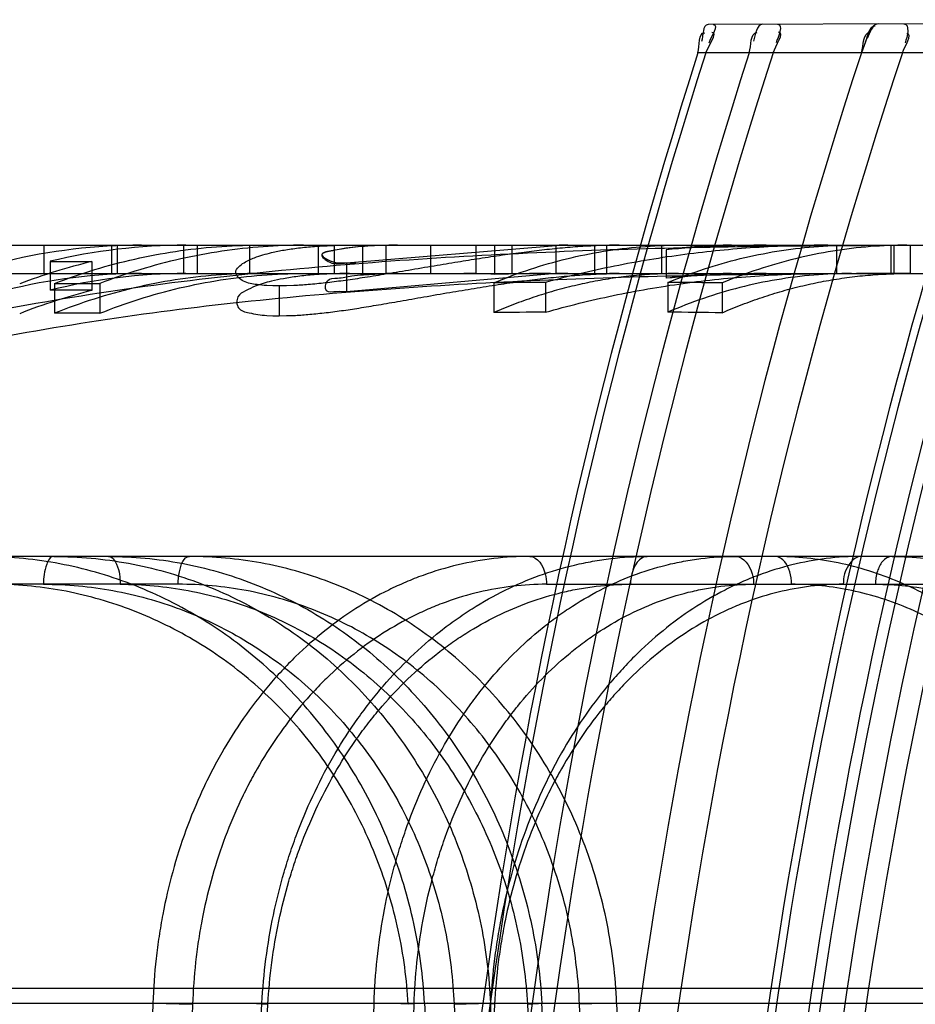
# Model space of a CAD drawing. Header units: millimetres. Extents: x 0 to 297, y 0 to 210.
# Tile 319 of 499: x 144.4061 to 144.4725, y 160.0682 to 160.1413. Entities that reach past the tile are written whole.
import ezdxf

# ---------------------------------------------------------------- set-up
doc = ezdxf.new("R2010")
doc.units = ezdxf.units.MM
doc.header["$LTSCALE"] = 16.335
doc.layers.add('INTFCLR_144815', color=7, linetype='CONTINUOUS')
doc.layers.add('INTFCLR_72935', color=7, linetype='CONTINUOUS')

msp = doc.modelspace()

# ---------------------------------------------------------------- linework, layer by layer
at = {"layer": 'INTFCLR_144815', "color": 9, "linetype": 'Continuous'}
for p, q in [((144.3442525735, 160.1245647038), (144.4721979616, 160.124564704)), ((144.4721979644, 160.1224647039), (144.4721979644, 160.1245647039)), ((144.3739629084, 160.1224647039), (144.6623919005, 160.1224647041)), ((144.6214636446, 160.1014647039), (144.3508172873, 160.1014647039)), ((144.4178340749, 160.099401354), (144.3829537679, 160.099401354)), ((144.445173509, 160.099401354), (144.4852949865, 160.099401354)), ((144.6851018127, 160.0693955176), (144.2883293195, 160.0693955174)), ((144.3158652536, 160.0682964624), (144.6385905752, 160.0682964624)), ((144.4159598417, 160.0682964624), (144.4136429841, 159.9964647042)), ((144.4159598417, 160.0682964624), (144.4189052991, 160.0682232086)), ((144.4189052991, 160.0682232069), (144.4165879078, 159.9964647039)), ((144.4202552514, 159.9964647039), (144.4240532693, 160.0682964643)), ((144.4207080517, 159.9964647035), (144.4244992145, 160.0682232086)), ((144.4236542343, 160.0682898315), (144.4244992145, 160.0682232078)), ((144.4236542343, 160.0682898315), (144.4244992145, 160.0682232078)), ((144.4302337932, 159.9964647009), (144.4323798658, 160.068296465)), ((144.4353492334, 160.0682232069), (144.4323798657, 160.0682964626)), ((144.4332022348, 159.9964647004), (144.4353492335, 160.0682232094)), ((144.4361257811, 160.068296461), (144.4399879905, 159.9979918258)), ((144.4410239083, 160.0682964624), (144.4372960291, 159.9964647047)), ((144.4413172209, 160.0682232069), (144.4375963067, 159.9964647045)), ((144.4383155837, 160.0682232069), (144.4413618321, 159.9964647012)), ((144.4413172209, 160.0682232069), (144.4405760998, 160.0682937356)), ((144.4413172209, 160.0682232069), (144.4405760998, 160.0682937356)), ((144.4440008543, 159.9979918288), (144.4410142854, 160.0682964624)), ((144.4437570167, 160.0682232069), (144.4476865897, 159.9964647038)), ((144.4486793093, 159.9979918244), (144.4448314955, 160.0682964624)), ((144.4505337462, 159.9964647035), (144.4476230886, 160.0682232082)), ((144.4503797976, 160.0682964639), (144.4532337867, 159.9979918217))]:
    msp.add_line(p, q, dxfattribs=at)
at = {"layer": 'INTFCLR_144815', "color": 6, "linetype": 'Continuous'}
for p, q in [((144.4078729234, 160.1245647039), (144.4078729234, 160.1224647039)), ((144.4128797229, 160.1245647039), (144.4128797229, 160.1224647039)), ((144.4133138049, 160.1245647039), (144.4133138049, 160.1224647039)), ((144.4182289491, 160.1245647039), (144.4182289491, 160.1224647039)), ((144.419270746, 160.1224647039), (144.419270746, 160.1245647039)), ((144.4231309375, 160.1245647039), (144.4231309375, 160.1224647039)), ((144.4282304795, 160.1245647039), (144.4282304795, 160.1224647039)), ((144.429436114, 160.1245490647), (144.4302062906, 160.1245631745)), ((144.429436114, 160.1224484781), (144.429436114, 160.1245490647)), ((144.4315228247, 160.1245647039), (144.4315228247, 160.1224647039)), ((144.4332426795, 160.1245551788), (144.4332426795, 160.1224548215)), ((144.4365820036, 160.1224647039), (144.4365820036, 160.1245647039)), ((144.4399544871, 160.1224647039), (144.4399544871, 160.1245647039)), ((144.4413174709, 160.1245647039), (144.4413174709, 160.1224022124)), ((144.4426255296, 160.1224647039), (144.4426255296, 160.1245647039)), ((144.4458978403, 160.1224541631), (144.4458978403, 160.1245545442)), ((144.4487627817, 160.1224647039), (144.4487627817, 160.1245647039)), ((144.4496175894, 160.1245521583), (144.4496175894, 160.1224516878)), ((144.4537447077, 160.1224647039), (144.4537447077, 160.1245647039)), ((144.4540457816, 160.1242216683), (144.4540457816, 160.1221087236)), ((144.4667343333, 160.1224647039), (144.4667343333, 160.1245647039)), ((144.4707612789, 160.1224647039), (144.4707612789, 160.1245647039)), ((144.4709415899, 160.1245647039), (144.4709415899, 160.1224647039)), ((144.4721979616, 160.124564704), (144.4836835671, 160.1245647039)), ((144.4083294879, 160.1233641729), (144.4083294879, 160.1212181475)), ((144.4083294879, 160.1233641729), (144.4114281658, 160.1233641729)), ((144.4114281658, 160.123355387), (144.4114281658, 160.1212090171)), ((144.4303309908, 160.1232478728), (144.4303309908, 160.1210972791)), ((144.4305606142, 160.1224647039), (144.4298353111, 160.1224579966)), ((144.4458978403, 160.1224541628), (144.4303309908, 160.1210972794)), ((144.4086471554, 160.1217282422), (144.4120196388, 160.1217282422)), ((144.4086471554, 160.1217257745), (144.4086471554, 160.1195135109)), ((144.4120196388, 160.1217282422), (144.4120196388, 160.1195160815)), ((144.4253423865, 160.1215465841), (144.4253423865, 160.119326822)), ((144.4412570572, 160.1217699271), (144.4412570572, 160.1195595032)), ((144.4451036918, 160.1218042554), (144.4451036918, 160.1195952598)), ((144.4541793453, 160.1218024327), (144.4541793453, 160.1195933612)), ((144.4582062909, 160.1217631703), (144.4582062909, 160.1195524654)), ((144.4114281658, 160.1212181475), (144.4083294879, 160.1212181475)), ((144.4120196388, 160.1195160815), (144.4086471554, 160.1195160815)), ((144.4363138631, 160.0683029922), (144.4349092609, 160.0682232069)), ((144.4363138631, 160.0683029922), (144.4349092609, 160.0682232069)), ((144.4383155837, 160.0682232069), (144.4410142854, 160.0682964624)), ((144.4437570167, 160.0682232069), (144.4449692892, 160.0682981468)), ((144.4437570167, 160.0682232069), (144.4449692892, 160.0682981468)), ((144.4503797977, 160.0682964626), (144.4476230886, 160.0682232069))]:
    msp.add_line(p, q, dxfattribs=at)
at = {"layer": 'INTFCLR_144815', "color": 7, "linetype": 'Continuous'}
for p, q in [((144.4287459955, 160.1245226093), (144.429436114, 160.1245490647)), ((144.4303309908, 160.1232478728), (144.4458978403, 160.1245545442)), ((144.4496175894, 160.1245521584), (144.4489021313, 160.1245278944)), ((144.4297269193, 160.1232584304), (144.4303309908, 160.1232478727)), ((144.4303309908, 160.1232478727), (144.431011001, 160.1232585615)), ((144.4294361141, 160.1224484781), (144.4287456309, 160.1224210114)), ((144.4489017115, 160.1224264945), (144.4496175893, 160.1224516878)), ((144.4253423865, 160.1215465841), (144.4244085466, 160.1215731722)), ((144.4248589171, 160.121554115), (144.4244085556, 160.1215733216)), ((144.4248589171, 160.121554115), (144.4244085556, 160.1215733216)), ((144.4253423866, 160.121546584), (144.4248589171, 160.121554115)), ((144.4264115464, 160.1215729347), (144.4253423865, 160.1215465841)), ((144.4258676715, 160.1215557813), (144.4253423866, 160.121546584)), ((144.4264115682, 160.1215724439), (144.4258676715, 160.1215557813)), ((144.4264115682, 160.1215724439), (144.4258676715, 160.1215557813)), ((144.4244081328, 160.1193545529), (144.4253423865, 160.119326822)), ((144.4244082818, 160.1193568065), (144.4248586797, 160.1193346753)), ((144.4244082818, 160.1193568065), (144.4248586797, 160.1193346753)), ((144.4248586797, 160.1193346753), (144.4253423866, 160.119326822)), ((144.4253423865, 160.119326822), (144.4260713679, 160.1193423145)), ((144.4253423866, 160.119326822), (144.4258679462, 160.1193364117)), ((144.4258679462, 160.1193364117), (144.4264120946, 160.1193540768)), ((144.4258679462, 160.1193364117), (144.4264120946, 160.1193540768))]:
    msp.add_line(p, q, dxfattribs=at)
at = {"layer": 'INTFCLR_144815', "color": 6, "linetype": 'Continuous'}
for centre, radius, start, end in [((144.4151219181, 160.0814765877), 0.043088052, 90.01207877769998, 103.5355706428), ((144.418419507, 160.0813746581), 0.0431903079, 90.02827435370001, 103.5101733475), ((144.4341189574, 160.0842533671), 0.0403113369, 89.9949212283, 91.245579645), ((144.4467604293, 160.0879428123), 0.036621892, 90.00802661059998, 91.3496648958), ((144.450578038, 160.0877944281), 0.0367702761, 90.005159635, 91.49675003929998), ((144.4614740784, 160.0439529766), 0.0806117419, 89.99398993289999, 95.2872577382), ((144.4589023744, 160.0900172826), 0.034547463, 90.0094727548, 98.08126206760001), ((144.4218786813, 160.0801178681), 0.04448264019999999, 103.5878046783, 110.8142387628), ((144.4151358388, 160.0808100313), 0.0416549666, 90.0316423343, 104.0304306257), ((144.4184079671, 160.080918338), 0.0415462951, 90.01347844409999, 104.0390193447), ((144.4341189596, 160.0836100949), 0.0388546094, 89.9947341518, 91.29228969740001), ((144.4390268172, 160.0804509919), 0.042013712, 86.8745941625, 89.9997827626), ((144.4456082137, 159.975281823), 0.1471829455, 90.0536890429, 91.67054876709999), ((144.4467604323, 160.0871661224), 0.0352985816, 90.0083324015, 91.4002772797), ((144.4505780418, 160.0870230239), 0.0354416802, 90.0053592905, 91.5528781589), ((144.4614659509, 160.0449414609), 0.07752317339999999, 89.9877435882, 95.49250123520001), ((144.4588992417, 160.0892037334), 0.033260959, 90.0044427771, 98.3905827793), ((144.449153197, 159.45246982), 0.6693466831, 90.34663797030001, 90.6759217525), ((144.4496536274, 159.4510644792), 0.6707532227, 89.26941117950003, 89.61340997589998), ((144.4218578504, 160.0796517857), 0.0428459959, 104.0886251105, 111.6185323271), ((144.4491654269, 159.4756862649), 0.6439218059, 90.3614131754, 90.7036997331), ((144.4496699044, 159.4772412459), 0.642367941, 89.23857763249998, 89.5977787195)]:
    msp.add_arc(centre, radius, start, end, dxfattribs=at)
at = {"layer": 'INTFCLR_144815', "color": 7, "linetype": 'Continuous'}
for centre, radius, start, end in [((144.4340247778, 160.0896655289), 0.0348984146, 91.28414664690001, 92.7146397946), ((144.4468833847, 160.0814692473), 0.0430965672, 91.3103702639, 92.5403914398)]:
    msp.add_arc(centre, radius, start, end, dxfattribs=at)
at = {"layer": 'INTFCLR_144815', "color": 6, "linetype": 'Continuous'}
for points, knots in [([(144.3857626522, 160.1150934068), (144.3928248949, 160.1173048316), (144.4070964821, 160.1206242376), (144.4288412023, 160.1232593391), (144.4505271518, 160.124411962), (144.4649809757, 160.1245587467), (144.4721979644, 160.1245647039)], [0, 0, 0, 0, 0.2535733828, 0.5032635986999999, 0.7518024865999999, 1, 1, 1, 1]), ([(144.4086471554, 160.1217257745), (144.4096363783, 160.1221067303), (144.4116044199, 160.1227840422), (144.4146064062, 160.1235775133), (144.4176230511, 160.1241442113), (144.4206818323, 160.1244879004), (144.4227345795, 160.1245647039), (144.4237624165, 160.1245647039)], [0, 0, 0, 0, 0.2056551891, 0.4033596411, 0.6019142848, 0.8005928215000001, 1, 1, 1, 1]), ([(144.4271358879, 160.1245647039), (144.4261396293, 160.1245647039), (144.4241141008, 160.1244912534), (144.4210680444, 160.1241555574), (144.4180092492, 160.1235855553), (144.4149804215, 160.1227853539), (144.4129995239, 160.1221027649), (144.4120196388, 160.121725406)], [0, 0, 0, 0, 0.1932675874, 0.3927931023, 0.593967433, 0.7963000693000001, 1, 1, 1, 1]), ([(144.4412570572, 160.1217699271), (144.4421521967, 160.1221443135), (144.4439338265, 160.1228100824), (144.4466566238, 160.1235920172), (144.4493923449, 160.1241503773), (144.4521659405, 160.1244890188), (144.4540276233, 160.1245647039), (144.4549592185, 160.1245647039)], [0, 0, 0, 0, 0.2068385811, 0.4049558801, 0.6033254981, 0.8014076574, 1, 1, 1, 1]), ([(144.4660618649, 160.1245647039), (144.4642454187, 160.1245647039), (144.4606985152, 160.1244477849), (144.4554031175, 160.1239263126), (144.4502202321, 160.1230699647), (144.4467906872, 160.1222629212), (144.4451036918, 160.1218042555)], [0, 0, 0, 0, 0.257076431, 0.5018177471, 0.7525772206, 1, 1, 1, 1]), ([(144.4541793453, 160.1218024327), (144.4550695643, 160.1221725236), (144.4568411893, 160.1228306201), (144.4595480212, 160.1236034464), (144.4622672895, 160.1241552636), (144.4650238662, 160.1244899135), (144.4668740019, 160.1245647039), (144.4677998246, 160.1245647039)], [0, 0, 0, 0, 0.2068116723, 0.4049273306, 0.6033023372, 0.8013958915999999, 1, 1, 1, 1]), ([(144.4719250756, 160.1245647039), (144.4710208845, 160.1245647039), (144.46918155, 160.1244921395), (144.4664159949, 160.1241605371), (144.4636388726, 160.1235975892), (144.4608888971, 160.1228072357), (144.4590939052, 160.1221348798), (144.4582062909, 160.1217631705)], [0, 0, 0, 0, 0.1925048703, 0.3914276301, 0.5923956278, 0.7951229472, 1, 1, 1, 1]), ([(144.4721979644, 160.1224647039), (144.4650373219, 160.1224585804), (144.4507152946, 160.1223184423), (144.4292547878, 160.121208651), (144.4077928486, 160.1186728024), (144.3937169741, 160.1154698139), (144.3867578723, 160.1133357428)], [0, 0, 0, 0, 0.2492321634, 0.4981653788, 0.7475520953, 1, 1, 1, 1]), ([(144.4237624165, 160.1224647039), (144.4227292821, 160.1224647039), (144.4206713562, 160.1223844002), (144.4176035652, 160.1220254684), (144.4145702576, 160.1214321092), (144.4115727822, 160.1206048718), (144.4096150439, 160.1199017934), (144.4086471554, 160.1195135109)], [0, 0, 0, 0, 0.200075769, 0.3983603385, 0.5976011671, 0.7980394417, 1, 1, 1, 1]), ([(144.4120196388, 160.119513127), (144.4129801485, 160.1198984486), (144.4149320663, 160.1206001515), (144.4179274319, 160.1214285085), (144.4209728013, 160.1220252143), (144.4240468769, 160.1223846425), (144.4261068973, 160.1224647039), (144.4271358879, 160.1224647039)], [0, 0, 0, 0, 0.2004071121, 0.4012297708, 0.6012589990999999, 0.8007403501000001, 1, 1, 1, 1]), ([(144.4303309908, 160.1210972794), (144.4300842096, 160.1211001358), (144.4296393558, 160.121163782), (144.4286622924, 160.1209567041), (144.4287910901, 160.1221480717), (144.4298057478, 160.1220797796), (144.4306465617, 160.1223068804), (144.4318562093, 160.1223944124), (144.4326939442, 160.1224419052), (144.4332426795, 160.1224548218)], [0, 0, 0, 0, 0.1120337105, 0.2254028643, 0.33769548, 0.4565402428, 0.6168434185, 0.7508328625, 1, 1, 1, 1]), ([(144.4549592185, 160.1224647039), (144.4544427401, 160.1224647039), (144.453409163, 160.1224405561), (144.4518611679, 160.122331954), (144.4503171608, 160.1221511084), (144.4487791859, 160.1218982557), (144.4472492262, 160.1215737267), (144.4457292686, 160.121177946), (144.444221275, 160.1207114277), (144.4427272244, 160.1201747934), (144.4417450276, 160.1197720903), (144.4412570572, 160.1195595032)], [0, 0, 0, 0, 0.1098488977, 0.2197951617, 0.3299358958, 0.4403654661, 0.5511780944, 0.6624633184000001, 0.7743074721, 0.8867930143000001, 1, 1, 1, 1]), ([(144.4451036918, 160.1195952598), (144.4459290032, 160.1198289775), (144.4475962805, 160.1202697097), (144.4501307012, 160.1208462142), (144.4527075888, 160.1213391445), (144.4553225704, 160.1217462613), (144.4579709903, 160.1220655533), (144.4606479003, 160.1222952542), (144.4633480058, 160.1224338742), (144.4651556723, 160.1224647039), (144.4660618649, 160.1224647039)], [0, 0, 0, 0, 0.1212690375, 0.2437540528, 0.3673935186, 0.4921140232, 0.6178337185, 0.7444580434, 0.871884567, 1, 1, 1, 1]), ([(144.4677998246, 160.1224647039), (144.4668692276, 160.1224647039), (144.4650142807, 160.1223864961), (144.4622494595, 160.1220369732), (144.4595151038, 160.1214591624), (144.4568124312, 160.1206534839), (144.4550503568, 160.1199705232), (144.4541793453, 160.1195933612)], [0, 0, 0, 0, 0.1992164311, 0.396891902, 0.5959419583, 0.7968088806, 1, 1, 1, 1]), ([(144.4582062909, 160.1195524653), (144.4586948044, 160.1197655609), (144.45967811, 160.1201692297), (144.4611738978, 160.1207071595), (144.4626836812, 160.121174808), (144.4642054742, 160.1215715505), (144.4657373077, 160.1218968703), (144.4672771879, 160.1221503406), (144.4688231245, 160.1223316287), (144.4703730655, 160.1224404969), (144.4714079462, 160.1224647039), (144.4719250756, 160.1224647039)], [0, 0, 0, 0, 0.1132110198, 0.2256991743, 0.3375447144, 0.448830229, 0.5596422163, 0.6700704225, 0.7802093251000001, 0.890153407, 1, 1, 1, 1]), ([(144.4361257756, 160.0682964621), (144.4360716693, 160.0692878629), (144.4358841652, 160.0712721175), (144.4353661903, 160.0742182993), (144.4346134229, 160.0771131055), (144.4336354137, 160.0799210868), (144.4324445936, 160.0826172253), (144.4310510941, 160.0851875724), (144.4294611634, 160.0876231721), (144.4276837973, 160.0899093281), (144.4257374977, 160.0920226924), (144.4236397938, 160.0939477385), (144.4214045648, 160.0956749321), (144.4190406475, 160.0971975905), (144.4165661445, 160.0985030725), (144.4140078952, 160.0995784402), (144.411387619, 160.1004181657), (144.4087244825, 160.1010194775), (144.406020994, 160.1013832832), (144.4042049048, 160.1014647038), (144.4032932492, 160.1014647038)], [0, 0, 0, 0, 0.05791937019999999, 0.1161225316, 0.174323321, 0.2322124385, 0.2893886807, 0.346073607, 0.4025847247, 0.4588722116, 0.5148048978, 0.5699870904, 0.6247636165, 0.6793905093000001, 0.7338139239, 0.7877635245, 0.8410664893, 0.8941198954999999, 0.9468186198, 1, 1, 1, 1]), ([(144.4085945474, 160.1014647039), (144.4095201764, 160.1014647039), (144.411380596, 160.101379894), (144.4141569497, 160.1009968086), (144.4169047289, 160.1003562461), (144.4195827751, 160.0994661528), (144.4221619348, 160.0983401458), (144.4246266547, 160.0969912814), (144.4269719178, 160.0954248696), (144.4291848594, 160.0936491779), (144.4312416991, 160.0916843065), (144.4331283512, 160.0895475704), (144.4348354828, 160.0872536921), (144.4363570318, 160.08481166), (144.4376785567, 160.0822443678), (144.4387887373, 160.0795786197), (144.4396805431, 160.0768435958), (144.4403554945, 160.0740495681), (144.4408145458, 160.0711970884), (144.4409726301, 160.0692688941), (144.4410142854, 160.0682964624)], [0, 0, 0, 0, 0.0542246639, 0.1089209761, 0.1639639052, 0.2192739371, 0.2740118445, 0.328604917, 0.383654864, 0.4390147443, 0.4946082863, 0.550086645, 0.6058019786, 0.661923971, 0.7184511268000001, 0.7747660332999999, 0.8309079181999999, 0.886801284, 0.9429813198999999, 1, 1, 1, 1]), ([(144.4126712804, 160.1014647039), (144.4135785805, 160.1014647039), (144.4154017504, 160.1013797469), (144.4181205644, 160.1009972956), (144.420806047, 160.1003606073), (144.423424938, 160.0994779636), (144.4259541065, 160.0983610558), (144.4283799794, 160.0970200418), (144.4306942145, 160.0954610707), (144.4328825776, 160.0936932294), (144.4349237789, 160.0917339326), (144.4368031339, 160.0896000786), (144.4385095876, 160.0873070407), (144.4400356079, 160.0848653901), (144.4413680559, 160.0822959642), (144.4424949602, 160.0796255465), (144.4434107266, 160.0768763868), (144.4441120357, 160.0740677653), (144.4445995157, 160.0712025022), (144.4447786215, 160.069269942), (144.4448314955, 160.0682964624)], [0, 0, 0, 0, 0.053474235, 0.1073871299, 0.1615953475, 0.2159016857, 0.2700418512, 0.3243279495, 0.379056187, 0.4342905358, 0.489927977, 0.5456134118, 0.6016865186, 0.6582037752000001, 0.7151292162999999, 0.7720933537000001, 0.8288568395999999, 0.8857429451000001, 0.9425407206, 1, 1, 1, 1]), ([(144.4503798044, 160.0682964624), (144.4503391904, 160.0692873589), (144.4501803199, 160.0712722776), (144.449709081, 160.0742247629), (144.4490044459, 160.0771343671), (144.4480754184, 160.0799579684), (144.4469356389, 160.0826646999), (144.4455984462, 160.0852375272), (144.4440689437, 160.0876722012), (144.4423545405, 160.0899565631), (144.4404735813, 160.0920668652), (144.4384430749, 160.0939877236), (144.4362771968, 160.0957095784), (144.4339839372, 160.0972266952), (144.4315831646, 160.0985252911), (144.4290995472, 160.099593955), (144.4265608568, 160.100425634), (144.4239773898, 160.1010218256), (144.4213497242, 160.1013835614), (144.4195786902, 160.1014647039), (144.4186880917, 160.1014647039)], [0, 0, 0, 0, 0.0587304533, 0.1177824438, 0.1768850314, 0.2358285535, 0.2936241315, 0.350622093, 0.407354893, 0.4637047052, 0.5195663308, 0.57456413, 0.6290309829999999, 0.6832195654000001, 0.7371908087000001, 0.7904566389, 0.8431235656, 0.8951828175, 0.9472584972, 1, 1, 1, 1]), ([(144.4907381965, 160.0682964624), (144.490686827, 160.0692873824), (144.490515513, 160.0712708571), (144.4900526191, 160.0742214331), (144.4893835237, 160.0771291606), (144.4885168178, 160.0799511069), (144.4874654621, 160.0826566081), (144.4862414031, 160.0852284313), (144.484849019, 160.087662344), (144.4832949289, 160.0899463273), (144.4815957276, 160.0920567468), (144.4797667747, 160.0939782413), (144.4778206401, 160.0957010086), (144.4757643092, 160.0972193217), (144.4736154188, 160.0985194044), (144.4713960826, 160.0995897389), (144.4691311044, 160.1004230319), (144.4668295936, 160.1010205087), (144.4644922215, 160.1013831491), (144.462917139, 160.1014647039), (144.4621266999, 160.1014647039)], [0, 0, 0, 0, 0.0617777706, 0.1238354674, 0.1858056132, 0.2473860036, 0.307469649, 0.3663620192, 0.4245566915, 0.4818793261, 0.5381808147, 0.5930602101, 0.6468476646, 0.6997983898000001, 0.7519894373, 0.8029899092, 0.8529702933, 0.9020099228, 0.9507870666, 1, 1, 1, 1]), ([(144.4708217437, 160.1014647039), (144.4716235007, 160.1014647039), (144.4732371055, 160.1013797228), (144.4756430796, 160.100995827), (144.4780228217, 160.1003539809), (144.4803402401, 160.0994624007), (144.482570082, 160.0983349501), (144.4846991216, 160.0969848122), (144.486725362, 160.0954157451), (144.4886356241, 160.0936369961), (144.4904093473, 160.0916686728), (144.4920325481, 160.0895310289), (144.4934991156, 160.0872371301), (144.4948040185, 160.0847961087), (144.4959352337, 160.0822303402), (144.4968830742, 160.0795666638), (144.4976416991, 160.0768339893), (144.4982126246, 160.0740424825), (144.4985966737, 160.0711925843), (144.4987245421, 160.0692679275), (144.4987561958, 160.0682964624)], [0, 0, 0, 0, 0.0502617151, 0.1010757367, 0.1524668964, 0.2044921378, 0.2564607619, 0.3088525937, 0.362297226, 0.4168894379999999, 0.4722657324, 0.5281953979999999, 0.584964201, 0.6427688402, 0.7015443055, 0.7605864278, 0.8198563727, 0.8791881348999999, 0.9390670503, 1, 1, 1, 1])]:
    msp.add_open_spline(points, degree=3, knots=knots, dxfattribs=at)
at = {"layer": 'INTFCLR_144815', "color": 7, "linetype": 'Continuous'}
for points, knots in [([(144.4244085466, 160.1215731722), (144.4241674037, 160.1215894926), (144.4235798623, 160.1216586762), (144.4227444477, 160.1217466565), (144.4218019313, 160.122583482), (144.4227320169, 160.1233195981), (144.423623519, 160.1237023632), (144.4246489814, 160.1240081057), (144.4257348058, 160.1242214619), (144.4268027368, 160.1243753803), (144.4280493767, 160.1244921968), (144.4289449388, 160.1245326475), (144.429436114, 160.1245490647)], [0, 0, 0, 0, 0.0693324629, 0.1677866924, 0.2515585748, 0.3421342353, 0.4240186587, 0.550091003, 0.6408171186, 0.7429575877, 0.8590228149, 1, 1, 1, 1]), ([(144.4496175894, 160.1245521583), (144.4490996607, 160.1245374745), (144.4480765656, 160.1244935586), (144.4465416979, 160.1243768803), (144.4450225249, 160.1242231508), (144.4434705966, 160.1240364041), (144.4418643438, 160.123816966), (144.4402262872, 160.1235720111), (144.4385411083, 160.1233033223), (144.4367869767, 160.1230146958), (144.4349571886, 160.1227040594), (144.4331754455, 160.1224031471), (144.4315566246, 160.1221427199), (144.4301076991, 160.121929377), (144.4287752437, 160.1217627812), (144.4275541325, 160.1216411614), (144.4267727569, 160.1215884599), (144.4264115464, 160.1215729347)], [0, 0, 0, 0, 0.0663891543, 0.1311832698, 0.1972033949, 0.2620208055, 0.3314577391, 0.4049179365, 0.4742350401, 0.5501064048, 0.6326970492, 0.7120411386, 0.7816344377, 0.8427811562, 0.8996849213, 0.9536751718, 1, 1, 1, 1]), ([(144.4323719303, 160.1245247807), (144.4320437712, 160.1245090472), (144.4314381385, 160.1244698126), (144.4303684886, 160.1243655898), (144.4295668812, 160.1242027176), (144.4279071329, 160.1238949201), (144.4292708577, 160.1232720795), (144.4297269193, 160.1232584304)], [0, 0, 0, 0, 0.1858797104, 0.3477607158, 0.5872704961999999, 0.7418530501, 1, 1, 1, 1]), ([(144.4332426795, 160.1245551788), (144.4328725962, 160.1245455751), (144.4321871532, 160.1245218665), (144.4312555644, 160.1244516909), (144.4302870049, 160.1243561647), (144.4295348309, 160.1241750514), (144.4280971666, 160.1240035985), (144.4292823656, 160.1230138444), (144.4299146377, 160.1232504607), (144.4303309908, 160.1232478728)], [0, 0, 0, 0, 0.1608258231, 0.29668611, 0.4102008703, 0.568822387, 0.6996245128, 0.8191242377, 1, 1, 1, 1]), ([(144.429436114, 160.1224484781), (144.4289337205, 160.122430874), (144.4280218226, 160.1223881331), (144.4267556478, 160.1222623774), (144.4256938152, 160.1221022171), (144.4246415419, 160.121879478), (144.4236806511, 160.1216044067), (144.4228714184, 160.1212028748), (144.4221215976, 160.120808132), (144.4221850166, 160.1197592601), (144.4232849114, 160.1194899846), (144.4239672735, 160.1193862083), (144.4244081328, 160.1193545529)], [0, 0, 0, 0, 0.143623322, 0.2606987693, 0.3634572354, 0.4500277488, 0.5686408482, 0.6452168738, 0.7136625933, 0.7919016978, 0.8737209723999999, 1, 1, 1, 1]), ([(144.4264120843, 160.1193543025), (144.4267594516, 160.1193698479), (144.4275100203, 160.119421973), (144.4286898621, 160.1195423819), (144.4299576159, 160.1197049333), (144.4313060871, 160.1199080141), (144.432756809, 160.1201474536), (144.4343613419, 160.120426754), (144.4361226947, 160.1207376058), (144.4379581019, 160.1210578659), (144.4397967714, 160.1213644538), (144.4415667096, 160.121644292), (144.4432614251, 160.121888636), (144.4448963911, 160.1220960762), (144.4464753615, 160.1222640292), (144.4480490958, 160.1223894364), (144.4490918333, 160.1224363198), (144.4496175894, 160.1224516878)], [0, 0, 0, 0, 0.04452211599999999, 0.0963058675, 0.1518370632, 0.2081596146, 0.270904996, 0.3400997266, 0.4166955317, 0.499917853, 0.5786585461, 0.6553705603, 0.7293550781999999, 0.7978880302, 0.8663819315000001, 0.9326523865, 1, 1, 1, 1])]:
    msp.add_open_spline(points, degree=3, knots=knots, dxfattribs=at)
at = {"layer": 'INTFCLR_144815', "color": 9, "linetype": 'Continuous'}
for points, knots in [([(144.4085945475, 160.1014647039), (144.4083348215, 160.1014647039), (144.4078844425, 160.1005797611), (144.4078452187, 160.0999016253), (144.4078420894, 160.099401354)], [0, 0, 0, 0, 0.341741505, 1, 1, 1, 1]), ([(144.4126712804, 160.1014647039), (144.4129471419, 160.1014647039), (144.4134748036, 160.1006250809), (144.4135217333, 160.0999033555), (144.4135252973, 160.099401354)], [0, 0, 0, 0, 0.3546344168, 1, 1, 1, 1]), ([(144.443939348, 160.1014647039), (144.442149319, 160.101464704), (144.439442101, 160.1011438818), (144.4364171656, 160.1002363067), (144.4347171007, 160.0995653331), (144.4321798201, 160.0983954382), (144.4293764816, 160.0965928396), (144.4268771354, 160.0943826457), (144.4255090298, 160.0929805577), (144.4235117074, 160.0907244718), (144.4217695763, 160.0882057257), (144.4203037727, 160.0855055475), (144.4193777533, 160.083608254), (144.4179516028, 160.0801403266), (144.4169528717, 160.076483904), (144.4164029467, 160.0732673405), (144.4161154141, 160.0710690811), (144.4159963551, 160.0694068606), (144.4159598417, 160.0682964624)], [0, 0, 0, 0, 0.112211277, 0.1688800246, 0.197673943, 0.2267113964, 0.3439850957, 0.4046532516, 0.4356244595, 0.4667272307, 0.5935129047, 0.6262157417, 0.6593274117, 0.7258066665, 0.8610556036, 0.8956699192, 0.9303550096, 1, 1, 1, 1]), ([(144.4178340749, 160.099401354), (144.4178362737, 160.0997110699), (144.4178937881, 160.1003919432), (144.4182317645, 160.1014647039), (144.4186880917, 160.1014647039)], [0, 0, 0, 0, 0.4043122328, 1, 1, 1, 1]), ([(144.4240532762, 160.0682964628), (144.4241682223, 160.070496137), (144.424591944, 160.073779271), (144.4255242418, 160.0775057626), (144.4261780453, 160.0795849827), (144.4272605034, 160.0825977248), (144.4288587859, 160.0859494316), (144.4308514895, 160.089027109), (144.4320829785, 160.090674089), (144.4339751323, 160.0929776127), (144.4361117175, 160.0950459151), (144.438453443, 160.0967961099), (144.4400321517, 160.0978537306), (144.4428626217, 160.0994452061), (144.445917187, 160.1005613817), (144.4485941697, 160.1011187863), (144.450384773, 160.1013843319), (144.4517407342, 160.1014647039), (144.452642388, 160.1014647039)], [0, 0, 0, 0, 0.1372730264, 0.2052324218, 0.2392182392, 0.2730615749, 0.4047337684, 0.4693027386, 0.5013197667, 0.5328401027, 0.6550862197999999, 0.6851343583, 0.7150051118, 0.7734468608, 0.8872385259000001, 0.9156015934, 0.9438079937, 1, 1, 1, 1]), ([(144.432379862, 160.0682964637), (144.4324469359, 160.0704918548), (144.4327882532, 160.073769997), (144.4336126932, 160.0775032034), (144.4342010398, 160.0795838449), (144.4351803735, 160.0825889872), (144.43664769, 160.0859378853), (144.4385086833, 160.0890243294), (144.4396619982, 160.0906729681), (144.4414316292, 160.0929700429), (144.4434454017, 160.0950403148), (144.4456695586, 160.0967954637), (144.4471663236, 160.097852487), (144.4498541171, 160.0994426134), (144.452774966, 160.1005612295), (144.4553403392, 160.1011188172), (144.4570584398, 160.1013844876), (144.4583611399, 160.1014647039), (144.4592275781, 160.1014647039)], [0, 0, 0, 0, 0.1400953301, 0.2091972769, 0.2436802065, 0.2779650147, 0.4107933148, 0.4755725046, 0.5076004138, 0.539069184, 0.6605312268, 0.6902527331, 0.7197505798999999, 0.777340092, 0.8891658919, 0.9170237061, 0.9447354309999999, 1, 1, 1, 1]), ([(144.4685212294, 160.1014647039), (144.4667987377, 160.1014647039), (144.4641878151, 160.101140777), (144.4612767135, 160.1002349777), (144.4596343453, 160.0995646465), (144.4571677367, 160.0983900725), (144.4544416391, 160.0965830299), (144.4520093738, 160.0943801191), (144.4506707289, 160.0929794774), (144.4487055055, 160.0907179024), (144.4469871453, 160.0881999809), (144.445530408, 160.0855047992), (144.4446042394, 160.0836069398), (144.4431667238, 160.0801376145), (144.442137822, 160.0764839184), (144.4415469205, 160.073267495), (144.4412277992, 160.0710698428), (144.4410808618, 160.0694074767), (144.4410239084, 160.0682964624)], [0, 0, 0, 0, 0.1092017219, 0.164689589, 0.1929844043, 0.2215901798, 0.3378451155, 0.3984037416, 0.4294153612, 0.4606181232, 0.5883241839, 0.6213653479, 0.6548517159, 0.7221580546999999, 0.8592421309, 0.8943254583, 0.9294719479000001, 1, 1, 1, 1]), ([(144.443939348, 160.1014647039), (144.444516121, 160.1014647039), (144.4451046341, 160.1004458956), (144.445170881, 160.0996575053), (144.4451735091, 160.099401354)], [0, 0, 0, 0, 0.6924562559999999, 1, 1, 1, 1]), ([(144.452642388, 160.1014647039), (144.452065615, 160.1014647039), (144.4514771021, 160.1004458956), (144.451410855, 160.0996575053), (144.451408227, 160.099401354)], [0, 0, 0, 0, 0.6924562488, 1, 1, 1, 1]), ([(144.4592275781, 160.1014647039), (144.4598224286, 160.1014647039), (144.4604728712, 160.1004713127), (144.4605461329, 160.0996577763), (144.4605489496, 160.099401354)], [0, 0, 0, 0, 0.6987650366, 1, 1, 1, 1]), ([(144.4633608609, 160.099401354), (144.4633576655, 160.0997128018), (144.4632711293, 160.1002987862), (144.4629309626, 160.1010956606), (144.4624072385, 160.1014647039), (144.4621266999, 160.1014647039)], [0, 0, 0, 0, 0.3608967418, 0.6749371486, 1, 1, 1, 1]), ([(144.4685212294, 160.1014647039), (144.4679263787, 160.1014647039), (144.4672759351, 160.100471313), (144.4672026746, 160.0996577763), (144.4671998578, 160.099401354)], [0, 0, 0, 0, 0.6987651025, 1, 1, 1, 1]), ([(144.4708217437, 160.1014647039), (144.4705544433, 160.1014647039), (144.4700382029, 160.1011206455), (144.4696822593, 160.1003260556), (144.469590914, 160.0997260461), (144.4695875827, 160.099401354)], [0, 0, 0, 0, 0.3094489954, 0.6240898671, 1, 1, 1, 1]), ([(144.434909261, 160.0682232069), (144.4348585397, 160.069146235), (144.4346846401, 160.0709887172), (144.4342070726, 160.0737213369), (144.4335155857, 160.0764038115), (144.4326165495, 160.0790162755), (144.4315158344, 160.0815391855), (144.4302211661, 160.0839543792), (144.428742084, 160.0862455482), (144.4270883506, 160.0883965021), (144.4252722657, 160.0903924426), (144.4233060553, 160.092218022), (144.4212047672, 160.0938610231), (144.4189824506, 160.0953093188), (144.4166545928, 160.0965532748), (144.4142372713, 160.0975832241), (144.4117489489, 160.0983916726), (144.4092088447, 160.0989735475), (144.4066354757, 160.0993235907), (144.4049080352, 160.0994013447), (144.4040457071, 160.099401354)], [0, 0, 0, 0, 0.05737102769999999, 0.1147157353, 0.171989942, 0.2291101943, 0.286001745, 0.3426348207, 0.3989933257, 0.4550624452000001, 0.5108295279, 0.5662723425, 0.621378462, 0.6761700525, 0.7306916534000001, 0.7849746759, 0.8390299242, 0.8928550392, 0.9464825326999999, 1, 1, 1, 1]), ([(144.4078420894, 160.099401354), (144.4087050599, 160.0994013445), (144.4104328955, 160.0993235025), (144.4130050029, 160.0989726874), (144.4155398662, 160.0983897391), (144.4180185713, 160.0975803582), (144.4204225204, 160.0965497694), (144.422734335, 160.0953053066), (144.42493841, 160.0938562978), (144.4270191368, 160.0922124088), (144.4289622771, 160.0903859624), (144.4307528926, 160.0883893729), (144.4323791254, 160.0862379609), (144.4338290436, 160.0839461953), (144.4350931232, 160.0815300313), (144.436161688, 160.0790061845), (144.4370270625, 160.0763938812), (144.4376837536, 160.0737132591), (144.4381260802, 160.0709837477), (144.4382764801, 160.0691445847), (144.4383155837, 160.0682232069)], [0, 0, 0, 0, 0.0537779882, 0.1076104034, 0.1615599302, 0.2156455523, 0.2698874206, 0.324337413, 0.3790465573, 0.4340536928, 0.4893820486, 0.5450302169, 0.6009843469, 0.6572500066, 0.7138368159, 0.770725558, 0.8278576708, 0.8851459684, 0.9425305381, 1, 1, 1, 1]), ([(144.4135252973, 160.099401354), (144.4143703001, 160.0994013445), (144.416063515, 160.0993233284), (144.4185853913, 160.0989722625), (144.4210737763, 160.0983890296), (144.4235100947, 160.0975793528), (144.4258760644, 160.0965484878), (144.4281545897, 160.095303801), (144.4303303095, 160.0938546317), (144.4323878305, 160.0922106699), (144.4343130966, 160.0903842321), (144.4360913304, 160.0883877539), (144.4377107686, 160.0862365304), (144.4391595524, 160.0839450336), (144.4404281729, 160.0815291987), (144.4415069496, 160.0790057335), (144.4423881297, 160.0763938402), (144.4430660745, 160.0737136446), (144.4435349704, 160.0709845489), (144.4437065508, 160.0691449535), (144.4437570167, 160.0682232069)], [0, 0, 0, 0, 0.05298452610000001, 0.10610531, 0.1594396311, 0.2130178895, 0.26686841, 0.3210471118, 0.3756051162, 0.4305780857, 0.4859825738, 0.5418077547, 0.598027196, 0.6546321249, 0.7116160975, 0.7689425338, 0.8265343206, 0.8842852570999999, 0.9421168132, 1, 1, 1, 1]), ([(144.4476230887, 160.0682232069), (144.4475856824, 160.0691456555), (144.4474400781, 160.0709867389), (144.4470090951, 160.0737191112), (144.4463681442, 160.0764014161), (144.4455231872, 160.0790137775), (144.4444796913, 160.0815366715), (144.443244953, 160.08395194), (144.4418280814, 160.0862432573), (144.4402383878, 160.0883944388), (144.4384877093, 160.0903906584), (144.436587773, 160.0922165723), (144.4345531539, 160.0938599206), (144.4323974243, 160.0953085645), (144.4301356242, 160.0965528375), (144.4277833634, 160.097583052), (144.4253586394, 160.098391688), (144.4228802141, 160.0989736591), (144.4203661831, 160.0993236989), (144.4186774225, 160.0994013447), (144.4178340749, 160.099401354)], [0, 0, 0, 0, 0.05815874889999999, 0.1162075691, 0.1740900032, 0.2317127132, 0.2889934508, 0.3458982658, 0.4024101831, 0.4585163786, 0.514209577, 0.5694758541, 0.6243147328, 0.6787627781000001, 0.7328814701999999, 0.7867213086, 0.8403141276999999, 0.8936795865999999, 0.9468720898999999, 1, 1, 1, 1]), ([(144.4451735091, 160.099401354), (144.4434919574, 160.0994013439), (144.4409487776, 160.0990999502), (144.438107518, 160.0982464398), (144.4365106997, 160.0976158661), (144.4341275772, 160.0965161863), (144.4314947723, 160.0948217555), (144.4291480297, 160.0927441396), (144.4278635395, 160.0914261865), (144.4259881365, 160.089305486), (144.4243530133, 160.086937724), (144.4229774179, 160.0843997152), (144.4221083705, 160.0826162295), (144.4207701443, 160.0793562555), (144.4198340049, 160.0759192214), (144.4193189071, 160.072895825), (144.4190499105, 160.0708294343), (144.4189390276, 160.0692669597), (144.4189052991, 160.0682232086)], [0, 0, 0, 0, 0.112188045, 0.1688418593, 0.1976276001, 0.2266572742, 0.34390546, 0.404562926, 0.4355297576, 0.466629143, 0.5934111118, 0.6261161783, 0.6592317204, 0.7257226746, 0.8610049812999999, 0.8956303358, 0.9303277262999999, 1, 1, 1, 1]), ([(144.4244992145, 160.0682232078), (144.4246085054, 160.0702910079), (144.425008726, 160.0733772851), (144.425887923, 160.0768799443), (144.4265038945, 160.0788344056), (144.4275236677, 160.0816665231), (144.4290286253, 160.0848172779), (144.4309046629, 160.0877100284), (144.432063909, 160.0892581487), (144.4338449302, 160.091423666), (144.435855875, 160.0933677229), (144.4380593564, 160.0950128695), (144.4395448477, 160.0960070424), (144.4422081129, 160.097503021), (144.4450818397, 160.0985520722), (144.4476001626, 160.0990762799), (144.4492845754, 160.0993258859), (144.4505600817, 160.0994013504), (144.451408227, 160.099401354)], [0, 0, 0, 0, 0.1372190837, 0.2051574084, 0.2391346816, 0.272970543, 0.4046233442, 0.4691910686, 0.5012093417, 0.5327321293, 0.654997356, 0.6850518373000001, 0.7149292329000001, 0.7733849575, 0.8872108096, 0.9155820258, 0.9437955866, 1, 1, 1, 1]), ([(144.4353492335, 160.0682232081), (144.4354110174, 160.0702867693), (144.4357296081, 160.0733681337), (144.4365022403, 160.0768774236), (144.4370535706, 160.0788332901), (144.4379716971, 160.0816580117), (144.4393482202, 160.0848058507), (144.4410946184, 160.0877073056), (144.4421770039, 160.0892570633), (144.4438377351, 160.0914162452), (144.4457281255, 160.0933623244), (144.4478164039, 160.095012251), (144.4492217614, 160.0960058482), (144.451745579, 160.0975004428), (144.4544885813, 160.0985519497), (144.4568978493, 160.0990763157), (144.4585115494, 160.0993260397), (144.4597351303, 160.0994013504), (144.4605489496, 160.099401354)], [0, 0, 0, 0, 0.1401556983, 0.2092805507, 0.2437734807, 0.2780671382, 0.4109186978, 0.4756997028, 0.5077265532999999, 0.5391936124, 0.6606347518, 0.6903492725, 0.7198397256, 0.7774130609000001, 0.8891989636, 0.9170474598, 0.9447506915, 1, 1, 1, 1]), ([(144.4671998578, 160.099401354), (144.4655795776, 160.0994013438), (144.4631235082, 160.0990969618), (144.4603849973, 160.0982451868), (144.4588397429, 160.0976152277), (144.4565190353, 160.096511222), (144.4539539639, 160.0948126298), (144.4516648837, 160.0927418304), (144.4504049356, 160.0914252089), (144.448555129, 160.0892995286), (144.4469373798, 160.0869326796), (144.4455655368, 160.0843990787), (144.4446933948, 160.082615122), (144.4433397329, 160.0793540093), (144.4423697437, 160.0759195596), (144.441811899, 160.0728960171), (144.4415105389, 160.0708302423), (144.4413713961, 160.0692675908), (144.4413172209, 160.0682232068)], [0, 0, 0, 0, 0.1092273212, 0.1647319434, 0.193034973, 0.2216487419, 0.3379310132, 0.3985012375, 0.4295171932, 0.4607231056, 0.588433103, 0.6214718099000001, 0.6549540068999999, 0.7222479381, 0.8592958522, 0.8943671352, 0.9295006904, 1, 1, 1, 1]), ([(144.4902573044, 160.0682232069), (144.4902089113, 160.0691457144), (144.4900496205, 160.0709855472), (144.4896231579, 160.0737161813), (144.4890118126, 160.0763968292), (144.4882211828, 160.0790076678), (144.4872564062, 160.0815292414), (144.4861241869, 160.0839434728), (144.484832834, 160.0862340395), (144.4833907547, 160.0883848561), (144.4818086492, 160.0903810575), (144.4800969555, 160.0922074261), (144.4782687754, 160.0938515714), (144.4763361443, 160.0953013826), (144.4743124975, 160.0965470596), (144.4722116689, 160.0975788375), (144.4700497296, 160.0983890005), (144.467843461, 160.0989722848), (144.4656090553, 160.0993232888), (144.4641085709, 160.0994013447), (144.4633608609, 160.099401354)], [0, 0, 0, 0, 0.0611914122, 0.1222153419, 0.1829330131, 0.2431697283, 0.3027654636, 0.361615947, 0.4196421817, 0.4767773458, 0.5329717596, 0.5881802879, 0.6423889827, 0.695635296, 0.7479993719, 0.7995680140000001, 0.8504307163, 0.9006839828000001, 0.9504712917, 1, 1, 1, 1]), ([(144.4695875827, 160.099401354), (144.4703354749, 160.0994013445), (144.4718348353, 160.0993233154), (144.4740648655, 160.0989716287), (144.4762611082, 160.0983873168), (144.4784070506, 160.0975762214), (144.480486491, 160.0965437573), (144.4824843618, 160.0952974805), (144.4843873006, 160.0938468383), (144.486181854, 160.0922016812), (144.4878559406, 160.0903743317), (144.4893966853, 160.0883773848), (144.4907941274, 160.0862260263), (144.4920380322, 160.0839347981), (144.4931203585, 160.0815195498), (144.4940328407, 160.0789970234), (144.4947690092, 160.0763863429), (144.4953242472, 160.0737075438), (144.4956937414, 160.070980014), (144.4958148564, 160.0691438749), (144.4958442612, 160.0682232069)], [0, 0, 0, 0, 0.04987264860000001, 0.0999051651, 0.1502864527, 0.2011534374, 0.2526306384, 0.3048543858, 0.3579391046, 0.4119677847, 0.4669861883, 0.5229973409, 0.5799694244, 0.637875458, 0.6966772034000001, 0.7562949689, 0.8165953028, 0.8774051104, 0.9385746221, 1, 1, 1, 1])]:
    msp.add_open_spline(points, degree=3, knots=knots, dxfattribs=at)
at = {"layer": 'INTFCLR_72935', "color": 9, "linetype": 'Continuous'}
for p, q in [((144.5598892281, 160.1413045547), (144.4571758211, 160.1409460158)), ((144.5607616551, 160.1388507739), (144.4564170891, 160.1388507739))]:
    msp.add_line(p, q, dxfattribs=at)
at = {"layer": 'INTFCLR_72935', "color": 7, "linetype": 'Continuous'}
msp.add_line((144.4688607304, 160.1396704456), (144.4685493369, 160.1388507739), dxfattribs=at)
at = {"layer": 'INTFCLR_72935', "color": 6, "linetype": 'Continuous'}
for centre, radius, start, end in [((144.8596615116, 160.0104647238), 0.4231891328, 162.3394245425, 180.6246972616), ((144.859519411, 160.0104640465), 0.4224983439, 162.3094998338, 180.6256268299), ((144.8598126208, 160.0104640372), 0.4197056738, 162.1878579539, 180.629788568), ((144.8593727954, 160.0104640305), 0.4175989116, 162.0949601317, 180.6329650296), ((144.8599592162, 160.0104640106), 0.4119282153, 161.8399382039, 180.641676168), ((144.8592261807, 160.0104639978), 0.4083440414, 161.6748998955, 180.6473068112), ((144.8596659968, 160.0104639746), 0.4021816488, 161.3838828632, 180.6572222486), ((144.859519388, 160.0104639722), 0.4014499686, 161.3487026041, 180.6584197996), ((144.8601058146, 160.0104639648), 0.3996108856, 161.259675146, 180.6614490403), ((144.8598125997, 160.0104639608), 0.3985098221, 161.2059583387, 180.6632761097), ((144.859372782, 160.0104639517), 0.3962903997, 161.0967205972, 180.6669896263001), ((144.8590795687, 160.0104639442), 0.3944272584, 161.0040135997, 180.6701393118), ((144.8599592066, 160.0104639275), 0.3903102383, 160.7958298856, 180.6772058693)]:
    msp.add_arc(centre, radius, start, end, dxfattribs=at)
at = {"layer": 'INTFCLR_72935', "color": 7, "linetype": 'Continuous'}
for points in [[(144.469807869, 160.1409901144), (144.4692660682, 160.1409880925), (144.469029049, 160.1401843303), (144.4688603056, 160.1396694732)], [(144.4698078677, 160.1409901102), (144.4693544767, 160.1409885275), (144.4691578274, 160.140330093), (144.4689736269, 160.1399158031)], [(144.4685493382, 160.138850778), (144.4687211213, 160.1393744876), (144.4686593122, 160.1403683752), (144.4692104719, 160.1403663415)], [(144.4688611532, 160.1396714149), (144.4690453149, 160.1400856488), (144.4691018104, 160.1408394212), (144.4695551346, 160.1408410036)]]:
    msp.add_open_spline(points, degree=3, dxfattribs=at)
at = {"layer": 'INTFCLR_72935', "color": 6, "linetype": 'Continuous'}
for points in [[(144.4717002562, 160.1409967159), (144.4721720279, 160.1409983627), (144.471945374, 160.140032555), (144.4717970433, 160.1395847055)], [(144.4564170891, 160.1388507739), (144.4565759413, 160.1393497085), (144.4563946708, 160.1403376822), (144.4569182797, 160.14033951)], [(144.4571758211, 160.1409460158), (144.456724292, 160.1409444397), (144.4568261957, 160.1401120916), (144.456689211, 160.1396818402)], [(144.4570002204, 160.1388507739), (144.4571600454, 160.1393518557), (144.4579699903, 160.1403667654), (144.4574440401, 160.1403649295)], [(144.4575416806, 160.1409472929), (144.4580130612, 160.1409489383), (144.4573650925, 160.1400188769), (144.45722185, 160.1395697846)], [(144.460225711, 160.1388507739), (144.4603892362, 160.1393597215), (144.460265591, 160.1403462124), (144.4608001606, 160.1403480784)], [(144.4612187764, 160.1409601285), (144.4607440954, 160.1409584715), (144.4606756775, 160.140165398), (144.4605304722, 160.1397134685)], [(144.4619992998, 160.1388507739), (144.4621606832, 160.1393502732), (144.4629085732, 160.1403797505), (144.4623836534, 160.1403779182)], [(144.4623285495, 160.1409640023), (144.4627904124, 160.1409656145), (144.46235604, 160.1400226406), (144.462214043, 160.1395831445)], [(144.4715901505, 160.1388507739), (144.4717420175, 160.1393093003), (144.4723929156, 160.1402658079), (144.4719098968, 160.1402641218)]]:
    msp.add_open_spline(points, degree=3, dxfattribs=at)

doc.saveas('drawing.dxf')
